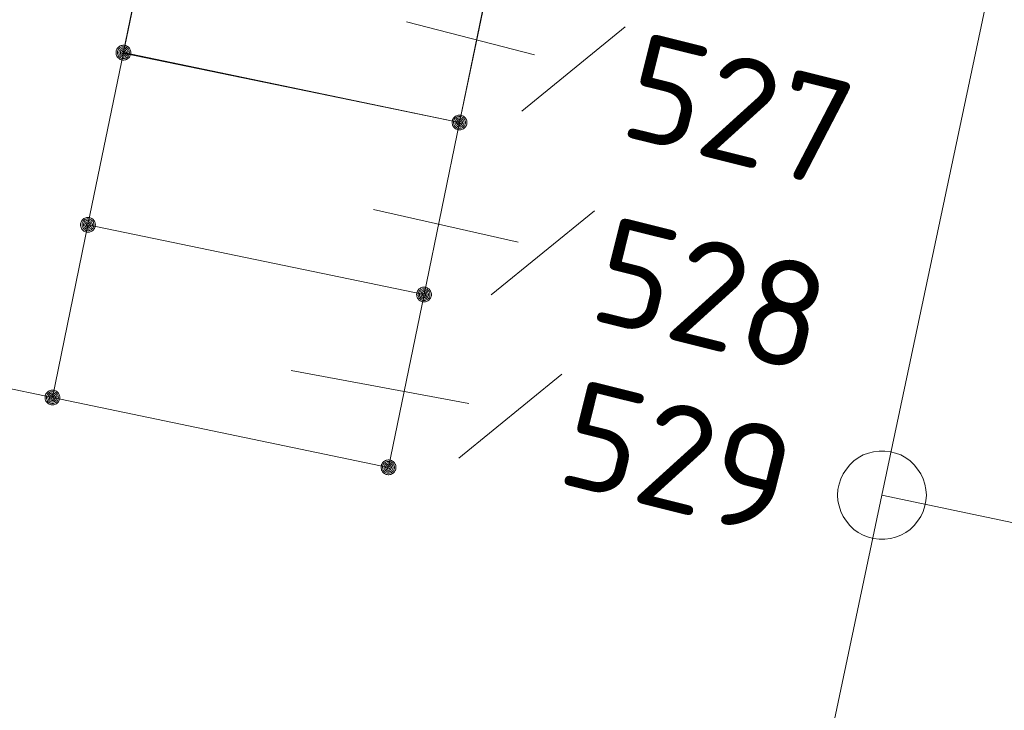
# Model space of a CAD drawing. Header units: metres. Extents: x 3425540 to 3446143, y 5432760 to 5444637.
# Tile 640 of 656: x 3444949 to 3444965, y 5435777 to 5435789. Entities that reach past the tile are written whole.
import ezdxf

# ---------------------------------------------------------------- set-up
doc = ezdxf.new("R2010")
doc.units = ezdxf.units.M
doc.layers.add('B_Bestand', color=9, linetype='Continuous', lineweight=18)
doc.layers.add('B_Flurgrenzen', color=9, linetype='Continuous', lineweight=18)
doc.styles.get("Standard").update_dxf_attribs({"font": 'isocpeur.ttf'})

msp = doc.modelspace()

# ---------------------------------------------------------------- linework, layer by layer
at = {"layer": 'B_Bestand'}
for points in [[(3444951.169, 5435791.528), (3444950.566, 5435788.597), (3444956.249, 5435787.428), (3444956.852, 5435790.359), (3444951.169, 5435791.528)], [(3444955.649, 5435784.518), (3444956.249, 5435787.428), (3444950.569, 5435788.608), (3444949.969, 5435785.698)], [(3444949.969, 5435785.698), (3444949.369, 5435782.778), (3444955.049, 5435781.598), (3444955.649, 5435784.518), (3444949.969, 5435785.698)]]:
    msp.add_lwpolyline(points, dxfattribs=at)
for points, knots in [([(3445186.622, 5435751.676), (3445184.336, 5435753.331), (3445182.05, 5435754.985), (3445179.764, 5435756.639), (3445177.603, 5435758.203), (3445175.418, 5435759.732), (3445173.241, 5435761.272), (3445165.58, 5435766.693), (3445157.875, 5435772.036), (3445150.028, 5435777.199), (3445141.655, 5435782.708), (3445132.842, 5435787.481), (3445124.072, 5435792.317), (3445122.796, 5435793.021), (3445121.474, 5435793.634), (3445120.199, 5435794.341), (3445115.835, 5435796.764), (3445111.481, 5435799.236), (3445107.457, 5435802.184), (3445103.518, 5435805.07), (3445099.586, 5435807.963), (3445095.658, 5435810.862), (3445091.137, 5435814.198), (3445086.614, 5435817.529), (3445082.097, 5435820.87), (3445076.719, 5435824.848), (3445071.367, 5435828.863), (3445066, 5435832.856), (3445060.612, 5435836.865), (3445055.222, 5435840.868), (3445049.783, 5435844.809), (3445045.201, 5435848.129), (3445040.418, 5435851.155), (3445035.68, 5435854.248), (3445030.038, 5435857.931), (3445024.385, 5435861.592), (3445018.638, 5435865.107), (3445011.748, 5435869.321), (3445004.613, 5435873.109), (3444997.662, 5435877.222), (3444994.679, 5435878.987), (3444991.608, 5435880.632), (3444988.824, 5435882.695), (3444986.55, 5435884.381), (3444984.276, 5435886.067), (3444982.002, 5435887.752), (3444979.028, 5435889.957), (3444976.054, 5435892.161), (3444973.08, 5435894.365), (3444965.603, 5435899.906), (3444958.075, 5435905.377), (3444950.567, 5435910.876), (3444943.434, 5435916.1), (3444936.283, 5435921.294), (3444929.081, 5435926.425), (3444924.842, 5435929.445), (3444920.482, 5435932.293), (3444916.054, 5435935.026), (3444908.237, 5435939.852), (3444900.42, 5435944.677), (3444892.603, 5435949.502)], [0, 0, 0, 0, 0.023866, 0.023866, 0.023866, 0.046422, 0.046422, 0.046422, 0.125788, 0.125788, 0.125788, 0.210471, 0.210471, 0.210471, 0.222791, 0.222791, 0.222791, 0.264973, 0.264973, 0.264973, 0.306265, 0.306265, 0.306265, 0.35378, 0.35378, 0.35378, 0.41036, 0.41036, 0.41036, 0.467156, 0.467156, 0.467156, 0.514999, 0.514999, 0.514999, 0.571969, 0.571969, 0.571969, 0.640259, 0.640259, 0.640259, 0.669566, 0.669566, 0.669566, 0.693507, 0.693507, 0.693507, 0.724816, 0.724816, 0.724816, 0.803525, 0.803525, 0.803525, 0.878296, 0.878296, 0.878296, 0.922305, 0.922305, 0.922305, 1, 1, 1, 1]), ([(3444891.819, 5435947.712), (3444896.762, 5435944.811), (3444901.706, 5435941.909), (3444906.649, 5435939.007), (3444910.592, 5435936.693), (3444914.403, 5435934.163), (3444918.233, 5435931.664), (3444924.03, 5435927.881), (3444929.841, 5435924.118), (3444935.439, 5435920.048), (3444940.991, 5435916.011), (3444946.509, 5435911.931), (3444952.022, 5435907.842), (3444958.694, 5435902.893), (3444965.342, 5435897.914), (3444972.02, 5435892.972), (3444975.567, 5435890.348), (3444979.157, 5435887.784), (3444982.739, 5435885.207), (3444985.273, 5435883.384), (3444987.788, 5435881.533), (3444990.436, 5435879.877), (3444992.825, 5435878.383), (3444995.263, 5435876.978), (3444997.698, 5435875.564), (3445001.503, 5435873.354), (3445005.314, 5435871.156), (3445009.116, 5435868.942), (3445012.399, 5435867.031), (3445015.675, 5435865.105), (3445018.948, 5435863.176), (3445022.578, 5435861.037), (3445026.18, 5435858.852), (3445029.723, 5435856.569), (3445033.231, 5435854.308), (3445036.678, 5435851.96), (3445040.127, 5435849.61), (3445043.386, 5435847.39), (3445046.667, 5435845.201), (3445049.861, 5435842.887), (3445056.77, 5435837.882), (3445063.627, 5435832.81), (3445070.478, 5435827.728), (3445077.001, 5435822.89), (3445083.514, 5435818.04), (3445090.038, 5435813.204), (3445093.519, 5435810.624), (3445097.013, 5435808.063), (3445100.503, 5435805.495), (3445103.029, 5435803.637), (3445105.577, 5435801.812), (3445108.161, 5435800.029), (3445111.539, 5435797.699), (3445115.107, 5435795.667), (3445118.7, 5435793.688), (3445121.909, 5435791.921), (3445125.22, 5435790.353), (3445128.429, 5435788.587), (3445132.615, 5435786.283), (3445136.782, 5435783.949), (3445140.833, 5435781.407), (3445145.569, 5435778.436), (3445150.207, 5435775.331), (3445154.782, 5435772.125), (3445159.864, 5435768.564), (3445164.849, 5435764.868), (3445169.947, 5435761.332), (3445172.681, 5435759.436), (3445175.41, 5435757.532), (3445178.186, 5435755.697), (3445179.95, 5435754.531), (3445181.719, 5435753.372), (3445183.483, 5435752.205), (3445184.245, 5435751.702), (3445185.006, 5435751.198), (3445185.768, 5435750.694)], [0, 0, 0, 0, 0.048546, 0.048546, 0.048546, 0.087266, 0.087266, 0.087266, 0.145873, 0.145873, 0.145873, 0.204003, 0.204003, 0.204003, 0.274356, 0.274356, 0.274356, 0.311723, 0.311723, 0.311723, 0.338153, 0.338153, 0.338153, 0.361998, 0.361998, 0.361998, 0.399261, 0.399261, 0.399261, 0.431438, 0.431438, 0.431438, 0.467121, 0.467121, 0.467121, 0.502457, 0.502457, 0.502457, 0.535854, 0.535854, 0.535854, 0.608097, 0.608097, 0.608097, 0.676876, 0.676876, 0.676876, 0.71357, 0.71357, 0.71357, 0.740131, 0.740131, 0.740131, 0.774854, 0.774854, 0.774854, 0.805866, 0.805866, 0.805866, 0.846327, 0.846327, 0.846327, 0.893628, 0.893628, 0.893628, 0.946176, 0.946176, 0.946176, 0.974355, 0.974355, 0.974355, 0.992266, 0.992266, 0.992266, 1, 1, 1, 1])]:
    msp.add_open_spline(points, degree=3, knots=knots, dxfattribs=at)
at = {"layer": 'B_Flurgrenzen'}
for p, q in [((3444963.389, 5435781.128), (3444966.599, 5435796.318)), ((3444950.569, 5435788.608), (3444951.169, 5435791.528)), ((3444956.249, 5435787.428), (3444956.859, 5435790.358)), ((3444957.519, 5435788.573), (3444955.351, 5435789.129)), ((3444957.305, 5435787.621), (3444959.049, 5435789.042)), ((3444949.969, 5435785.698), (3444950.569, 5435788.608)), ((3444950.569, 5435788.608), (3444956.249, 5435787.428)), ((3444955.649, 5435784.518), (3444956.249, 5435787.428)), ((3444957.241, 5435785.403), (3444954.795, 5435785.959)), ((3444956.785, 5435784.514), (3444958.529, 5435785.935)), ((3444949.369, 5435782.778), (3444949.969, 5435785.698)), ((3444949.969, 5435785.698), (3444955.649, 5435784.518)), ((3444955.049, 5435781.598), (3444955.649, 5435784.518)), ((3444941.519, 5435784.407), (3444949.369, 5435782.778)), ((3444956.407, 5435782.679), (3444953.406, 5435783.235)), ((3444956.237, 5435781.752), (3444957.981, 5435783.173)), ((3444949.369, 5435782.778), (3444955.049, 5435781.598)), ((3444959.219, 5435761.438), (3444963.389, 5435781.128)), ((3444963.389, 5435781.128), (3444987.939, 5435775.928))]:
    msp.add_line(p, q, dxfattribs=at)
for points in [[(3444950.694, 5435788.608), (3444950.693, 5435788.624), (3444950.69, 5435788.639), (3444950.685, 5435788.654), (3444950.678, 5435788.668), (3444950.67, 5435788.682), (3444950.661, 5435788.694), (3444950.649, 5435788.704), (3444950.636, 5435788.713), (3444950.622, 5435788.721), (3444950.607, 5435788.727), (3444950.593, 5435788.731), (3444950.577, 5435788.733), (3444950.561, 5435788.733), (3444950.545, 5435788.731), (3444950.531, 5435788.727), (3444950.516, 5435788.721), (3444950.502, 5435788.713), (3444950.489, 5435788.704), (3444950.477, 5435788.694), (3444950.468, 5435788.682), (3444950.46, 5435788.668), (3444950.453, 5435788.654), (3444950.448, 5435788.639), (3444950.445, 5435788.624), (3444950.444, 5435788.608), (3444950.445, 5435788.592), (3444950.448, 5435788.577), (3444950.453, 5435788.562), (3444950.46, 5435788.548), (3444950.468, 5435788.534), (3444950.477, 5435788.522), (3444950.489, 5435788.512), (3444950.502, 5435788.503), (3444950.516, 5435788.495), (3444950.531, 5435788.489), (3444950.545, 5435788.485), (3444950.561, 5435788.483), (3444950.577, 5435788.483), (3444950.593, 5435788.485), (3444950.607, 5435788.489), (3444950.622, 5435788.495), (3444950.636, 5435788.503), (3444950.649, 5435788.512), (3444950.661, 5435788.522), (3444950.67, 5435788.534), (3444950.678, 5435788.548), (3444950.685, 5435788.562), (3444950.69, 5435788.577), (3444950.693, 5435788.592), (3444950.694, 5435788.608)], [(3444950.669, 5435788.608), (3444950.668, 5435788.622), (3444950.665, 5435788.636), (3444950.661, 5435788.648), (3444950.655, 5435788.661), (3444950.646, 5435788.673), (3444950.636, 5435788.683), (3444950.625, 5435788.692), (3444950.613, 5435788.699), (3444950.6, 5435788.703), (3444950.587, 5435788.706), (3444950.573, 5435788.708), (3444950.558, 5435788.707), (3444950.544, 5435788.705), (3444950.532, 5435788.702), (3444950.519, 5435788.695), (3444950.507, 5435788.687), (3444950.497, 5435788.678), (3444950.487, 5435788.667), (3444950.48, 5435788.655), (3444950.475, 5435788.642), (3444950.471, 5435788.629), (3444950.469, 5435788.615), (3444950.469, 5435788.601), (3444950.471, 5435788.587), (3444950.475, 5435788.574), (3444950.48, 5435788.561), (3444950.487, 5435788.549), (3444950.497, 5435788.538), (3444950.507, 5435788.529), (3444950.519, 5435788.521), (3444950.532, 5435788.514), (3444950.544, 5435788.511), (3444950.558, 5435788.509), (3444950.573, 5435788.508), (3444950.587, 5435788.51), (3444950.6, 5435788.513), (3444950.613, 5435788.517), (3444950.625, 5435788.524), (3444950.636, 5435788.533), (3444950.646, 5435788.543), (3444950.655, 5435788.555), (3444950.661, 5435788.568), (3444950.665, 5435788.58), (3444950.668, 5435788.594), (3444950.669, 5435788.608)], [(3444950.645, 5435788.608), (3444950.644, 5435788.62), (3444950.641, 5435788.632), (3444950.636, 5435788.643), (3444950.63, 5435788.653), (3444950.621, 5435788.663), (3444950.612, 5435788.67), (3444950.601, 5435788.677), (3444950.59, 5435788.681), (3444950.578, 5435788.683), (3444950.566, 5435788.684), (3444950.554, 5435788.682), (3444950.542, 5435788.679), (3444950.532, 5435788.674), (3444950.521, 5435788.667), (3444950.512, 5435788.658), (3444950.505, 5435788.648), (3444950.499, 5435788.638), (3444950.495, 5435788.626), (3444950.493, 5435788.614), (3444950.493, 5435788.602), (3444950.495, 5435788.59), (3444950.499, 5435788.578), (3444950.505, 5435788.568), (3444950.512, 5435788.558), (3444950.521, 5435788.549), (3444950.531, 5435788.542), (3444950.542, 5435788.537), (3444950.554, 5435788.534), (3444950.566, 5435788.532), (3444950.578, 5435788.533), (3444950.59, 5435788.535), (3444950.601, 5435788.539), (3444950.612, 5435788.546), (3444950.621, 5435788.553), (3444950.63, 5435788.563), (3444950.636, 5435788.573), (3444950.641, 5435788.584), (3444950.644, 5435788.596), (3444950.645, 5435788.608)], [(3444950.62, 5435788.608), (3444950.619, 5435788.618), (3444950.616, 5435788.628), (3444950.611, 5435788.637), (3444950.605, 5435788.644), (3444950.598, 5435788.65), (3444950.589, 5435788.655), (3444950.579, 5435788.658), (3444950.569, 5435788.659), (3444950.559, 5435788.658), (3444950.549, 5435788.655), (3444950.54, 5435788.65), (3444950.533, 5435788.644), (3444950.527, 5435788.637), (3444950.522, 5435788.628), (3444950.519, 5435788.618), (3444950.518, 5435788.608), (3444950.519, 5435788.598), (3444950.522, 5435788.588), (3444950.527, 5435788.579), (3444950.533, 5435788.572), (3444950.54, 5435788.566), (3444950.549, 5435788.561), (3444950.559, 5435788.558), (3444950.569, 5435788.557), (3444950.579, 5435788.558), (3444950.589, 5435788.561), (3444950.598, 5435788.566), (3444950.605, 5435788.572), (3444950.611, 5435788.579), (3444950.616, 5435788.588), (3444950.619, 5435788.598), (3444950.62, 5435788.608)], [(3444950.596, 5435788.608), (3444950.595, 5435788.615), (3444950.592, 5435788.622), (3444950.587, 5435788.628), (3444950.581, 5435788.632), (3444950.574, 5435788.634), (3444950.567, 5435788.635), (3444950.56, 5435788.633), (3444950.553, 5435788.63), (3444950.548, 5435788.625), (3444950.544, 5435788.619), (3444950.542, 5435788.612), (3444950.542, 5435788.604), (3444950.544, 5435788.597), (3444950.548, 5435788.591), (3444950.553, 5435788.586), (3444950.56, 5435788.583), (3444950.567, 5435788.581), (3444950.574, 5435788.582), (3444950.581, 5435788.584), (3444950.587, 5435788.588), (3444950.592, 5435788.594), (3444950.595, 5435788.601), (3444950.596, 5435788.608)], [(3444956.374, 5435787.428), (3444956.373, 5435787.444), (3444956.37, 5435787.459), (3444956.365, 5435787.474), (3444956.358, 5435787.488), (3444956.35, 5435787.502), (3444956.341, 5435787.514), (3444956.329, 5435787.524), (3444956.316, 5435787.533), (3444956.302, 5435787.541), (3444956.287, 5435787.547), (3444956.273, 5435787.551), (3444956.257, 5435787.553), (3444956.241, 5435787.553), (3444956.225, 5435787.551), (3444956.211, 5435787.547), (3444956.196, 5435787.541), (3444956.182, 5435787.533), (3444956.169, 5435787.524), (3444956.157, 5435787.514), (3444956.148, 5435787.502), (3444956.14, 5435787.488), (3444956.133, 5435787.474), (3444956.128, 5435787.459), (3444956.125, 5435787.444), (3444956.124, 5435787.428), (3444956.125, 5435787.412), (3444956.128, 5435787.397), (3444956.133, 5435787.382), (3444956.14, 5435787.368), (3444956.148, 5435787.354), (3444956.157, 5435787.342), (3444956.169, 5435787.332), (3444956.182, 5435787.323), (3444956.196, 5435787.315), (3444956.211, 5435787.309), (3444956.225, 5435787.305), (3444956.241, 5435787.303), (3444956.257, 5435787.303), (3444956.273, 5435787.305), (3444956.287, 5435787.309), (3444956.302, 5435787.315), (3444956.316, 5435787.323), (3444956.329, 5435787.332), (3444956.341, 5435787.342), (3444956.35, 5435787.354), (3444956.358, 5435787.368), (3444956.365, 5435787.382), (3444956.37, 5435787.397), (3444956.373, 5435787.412), (3444956.374, 5435787.428)], [(3444956.349, 5435787.428), (3444956.348, 5435787.442), (3444956.345, 5435787.456), (3444956.341, 5435787.468), (3444956.335, 5435787.481), (3444956.326, 5435787.493), (3444956.316, 5435787.503), (3444956.305, 5435787.512), (3444956.293, 5435787.519), (3444956.28, 5435787.523), (3444956.267, 5435787.526), (3444956.253, 5435787.528), (3444956.238, 5435787.527), (3444956.224, 5435787.525), (3444956.212, 5435787.522), (3444956.199, 5435787.515), (3444956.187, 5435787.507), (3444956.177, 5435787.498), (3444956.167, 5435787.487), (3444956.16, 5435787.475), (3444956.155, 5435787.462), (3444956.151, 5435787.449), (3444956.149, 5435787.435), (3444956.149, 5435787.421), (3444956.151, 5435787.407), (3444956.155, 5435787.394), (3444956.16, 5435787.381), (3444956.167, 5435787.369), (3444956.177, 5435787.358), (3444956.187, 5435787.349), (3444956.199, 5435787.341), (3444956.212, 5435787.334), (3444956.224, 5435787.331), (3444956.238, 5435787.329), (3444956.253, 5435787.328), (3444956.267, 5435787.33), (3444956.28, 5435787.333), (3444956.293, 5435787.337), (3444956.305, 5435787.344), (3444956.316, 5435787.353), (3444956.326, 5435787.363), (3444956.335, 5435787.375), (3444956.341, 5435787.388), (3444956.345, 5435787.4), (3444956.348, 5435787.414), (3444956.349, 5435787.428)], [(3444956.325, 5435787.428), (3444956.324, 5435787.44), (3444956.321, 5435787.452), (3444956.316, 5435787.463), (3444956.31, 5435787.473), (3444956.301, 5435787.483), (3444956.292, 5435787.49), (3444956.281, 5435787.497), (3444956.27, 5435787.501), (3444956.258, 5435787.503), (3444956.246, 5435787.504), (3444956.234, 5435787.502), (3444956.222, 5435787.499), (3444956.212, 5435787.494), (3444956.201, 5435787.487), (3444956.192, 5435787.478), (3444956.185, 5435787.468), (3444956.179, 5435787.458), (3444956.175, 5435787.446), (3444956.173, 5435787.434), (3444956.173, 5435787.422), (3444956.175, 5435787.41), (3444956.179, 5435787.398), (3444956.185, 5435787.388), (3444956.192, 5435787.378), (3444956.201, 5435787.369), (3444956.211, 5435787.362), (3444956.222, 5435787.357), (3444956.234, 5435787.354), (3444956.246, 5435787.352), (3444956.258, 5435787.353), (3444956.27, 5435787.355), (3444956.281, 5435787.359), (3444956.292, 5435787.366), (3444956.301, 5435787.373), (3444956.31, 5435787.383), (3444956.316, 5435787.393), (3444956.321, 5435787.404), (3444956.324, 5435787.416), (3444956.325, 5435787.428)], [(3444956.3, 5435787.428), (3444956.299, 5435787.438), (3444956.296, 5435787.448), (3444956.291, 5435787.457), (3444956.285, 5435787.464), (3444956.278, 5435787.47), (3444956.269, 5435787.475), (3444956.259, 5435787.478), (3444956.249, 5435787.479), (3444956.239, 5435787.478), (3444956.229, 5435787.475), (3444956.22, 5435787.47), (3444956.213, 5435787.464), (3444956.207, 5435787.457), (3444956.202, 5435787.448), (3444956.199, 5435787.438), (3444956.198, 5435787.428), (3444956.199, 5435787.418), (3444956.202, 5435787.408), (3444956.207, 5435787.399), (3444956.213, 5435787.392), (3444956.22, 5435787.386), (3444956.229, 5435787.381), (3444956.239, 5435787.378), (3444956.249, 5435787.377), (3444956.259, 5435787.378), (3444956.269, 5435787.381), (3444956.278, 5435787.386), (3444956.285, 5435787.392), (3444956.291, 5435787.399), (3444956.296, 5435787.408), (3444956.299, 5435787.418), (3444956.3, 5435787.428)], [(3444956.276, 5435787.428), (3444956.275, 5435787.435), (3444956.272, 5435787.442), (3444956.267, 5435787.448), (3444956.261, 5435787.452), (3444956.254, 5435787.454), (3444956.247, 5435787.455), (3444956.24, 5435787.453), (3444956.233, 5435787.45), (3444956.228, 5435787.445), (3444956.224, 5435787.439), (3444956.222, 5435787.432), (3444956.222, 5435787.424), (3444956.224, 5435787.417), (3444956.228, 5435787.411), (3444956.233, 5435787.406), (3444956.24, 5435787.403), (3444956.247, 5435787.401), (3444956.254, 5435787.402), (3444956.261, 5435787.404), (3444956.267, 5435787.408), (3444956.272, 5435787.414), (3444956.275, 5435787.421), (3444956.276, 5435787.428)], [(3444950.094, 5435785.698), (3444950.093, 5435785.714), (3444950.09, 5435785.729), (3444950.085, 5435785.744), (3444950.078, 5435785.758), (3444950.07, 5435785.772), (3444950.061, 5435785.784), (3444950.049, 5435785.794), (3444950.036, 5435785.803), (3444950.022, 5435785.811), (3444950.007, 5435785.817), (3444949.993, 5435785.821), (3444949.977, 5435785.823), (3444949.961, 5435785.823), (3444949.945, 5435785.821), (3444949.931, 5435785.817), (3444949.916, 5435785.811), (3444949.902, 5435785.803), (3444949.889, 5435785.794), (3444949.877, 5435785.784), (3444949.868, 5435785.772), (3444949.86, 5435785.758), (3444949.853, 5435785.744), (3444949.848, 5435785.729), (3444949.845, 5435785.714), (3444949.844, 5435785.698), (3444949.845, 5435785.682), (3444949.848, 5435785.667), (3444949.853, 5435785.652), (3444949.86, 5435785.638), (3444949.868, 5435785.624), (3444949.877, 5435785.612), (3444949.889, 5435785.602), (3444949.902, 5435785.593), (3444949.916, 5435785.585), (3444949.931, 5435785.579), (3444949.945, 5435785.575), (3444949.961, 5435785.573), (3444949.977, 5435785.573), (3444949.993, 5435785.575), (3444950.007, 5435785.579), (3444950.022, 5435785.585), (3444950.036, 5435785.593), (3444950.049, 5435785.602), (3444950.061, 5435785.612), (3444950.07, 5435785.624), (3444950.078, 5435785.638), (3444950.085, 5435785.652), (3444950.09, 5435785.667), (3444950.093, 5435785.682), (3444950.094, 5435785.698)], [(3444950.069, 5435785.698), (3444950.068, 5435785.712), (3444950.065, 5435785.726), (3444950.061, 5435785.738), (3444950.055, 5435785.751), (3444950.046, 5435785.763), (3444950.036, 5435785.773), (3444950.025, 5435785.782), (3444950.013, 5435785.789), (3444950, 5435785.793), (3444949.987, 5435785.796), (3444949.973, 5435785.798), (3444949.958, 5435785.797), (3444949.944, 5435785.795), (3444949.932, 5435785.792), (3444949.919, 5435785.785), (3444949.907, 5435785.777), (3444949.897, 5435785.768), (3444949.887, 5435785.757), (3444949.88, 5435785.745), (3444949.875, 5435785.732), (3444949.871, 5435785.719), (3444949.869, 5435785.705), (3444949.869, 5435785.691), (3444949.871, 5435785.677), (3444949.875, 5435785.664), (3444949.88, 5435785.651), (3444949.887, 5435785.639), (3444949.897, 5435785.628), (3444949.907, 5435785.619), (3444949.919, 5435785.611), (3444949.932, 5435785.604), (3444949.944, 5435785.601), (3444949.958, 5435785.599), (3444949.973, 5435785.598), (3444949.987, 5435785.6), (3444950, 5435785.603), (3444950.013, 5435785.607), (3444950.025, 5435785.614), (3444950.036, 5435785.623), (3444950.046, 5435785.633), (3444950.055, 5435785.645), (3444950.061, 5435785.658), (3444950.065, 5435785.67), (3444950.068, 5435785.684), (3444950.069, 5435785.698)], [(3444950.045, 5435785.698), (3444950.044, 5435785.71), (3444950.041, 5435785.722), (3444950.036, 5435785.733), (3444950.03, 5435785.743), (3444950.021, 5435785.753), (3444950.012, 5435785.76), (3444950.001, 5435785.767), (3444949.99, 5435785.771), (3444949.978, 5435785.773), (3444949.966, 5435785.774), (3444949.954, 5435785.772), (3444949.942, 5435785.769), (3444949.932, 5435785.764), (3444949.921, 5435785.757), (3444949.912, 5435785.748), (3444949.905, 5435785.738), (3444949.899, 5435785.728), (3444949.895, 5435785.716), (3444949.893, 5435785.704), (3444949.893, 5435785.692), (3444949.895, 5435785.68), (3444949.899, 5435785.668), (3444949.905, 5435785.658), (3444949.912, 5435785.648), (3444949.921, 5435785.639), (3444949.931, 5435785.632), (3444949.942, 5435785.627), (3444949.954, 5435785.624), (3444949.966, 5435785.622), (3444949.978, 5435785.623), (3444949.99, 5435785.625), (3444950.001, 5435785.629), (3444950.012, 5435785.636), (3444950.021, 5435785.643), (3444950.03, 5435785.653), (3444950.036, 5435785.663), (3444950.041, 5435785.674), (3444950.044, 5435785.686), (3444950.045, 5435785.698)], [(3444950.02, 5435785.698), (3444950.019, 5435785.708), (3444950.016, 5435785.718), (3444950.011, 5435785.727), (3444950.005, 5435785.734), (3444949.998, 5435785.74), (3444949.989, 5435785.745), (3444949.979, 5435785.748), (3444949.969, 5435785.749), (3444949.959, 5435785.748), (3444949.949, 5435785.745), (3444949.94, 5435785.74), (3444949.933, 5435785.734), (3444949.927, 5435785.727), (3444949.922, 5435785.718), (3444949.919, 5435785.708), (3444949.918, 5435785.698), (3444949.919, 5435785.688), (3444949.922, 5435785.678), (3444949.927, 5435785.669), (3444949.933, 5435785.662), (3444949.94, 5435785.656), (3444949.949, 5435785.651), (3444949.959, 5435785.648), (3444949.969, 5435785.647), (3444949.979, 5435785.648), (3444949.989, 5435785.651), (3444949.998, 5435785.656), (3444950.005, 5435785.662), (3444950.011, 5435785.669), (3444950.016, 5435785.678), (3444950.019, 5435785.688), (3444950.02, 5435785.698)], [(3444949.996, 5435785.698), (3444949.995, 5435785.705), (3444949.992, 5435785.712), (3444949.987, 5435785.718), (3444949.981, 5435785.722), (3444949.974, 5435785.724), (3444949.967, 5435785.725), (3444949.96, 5435785.723), (3444949.953, 5435785.72), (3444949.948, 5435785.715), (3444949.944, 5435785.709), (3444949.942, 5435785.702), (3444949.942, 5435785.694), (3444949.944, 5435785.687), (3444949.948, 5435785.681), (3444949.953, 5435785.676), (3444949.96, 5435785.673), (3444949.967, 5435785.671), (3444949.974, 5435785.672), (3444949.981, 5435785.674), (3444949.987, 5435785.678), (3444949.992, 5435785.684), (3444949.995, 5435785.691), (3444949.996, 5435785.698)], [(3444955.774, 5435784.518), (3444955.773, 5435784.534), (3444955.77, 5435784.549), (3444955.765, 5435784.564), (3444955.758, 5435784.578), (3444955.75, 5435784.592), (3444955.741, 5435784.604), (3444955.729, 5435784.614), (3444955.716, 5435784.623), (3444955.702, 5435784.631), (3444955.687, 5435784.637), (3444955.673, 5435784.641), (3444955.657, 5435784.643), (3444955.641, 5435784.643), (3444955.625, 5435784.641), (3444955.611, 5435784.637), (3444955.596, 5435784.631), (3444955.582, 5435784.623), (3444955.569, 5435784.614), (3444955.557, 5435784.604), (3444955.548, 5435784.592), (3444955.54, 5435784.578), (3444955.533, 5435784.564), (3444955.528, 5435784.549), (3444955.525, 5435784.534), (3444955.524, 5435784.518), (3444955.525, 5435784.502), (3444955.528, 5435784.487), (3444955.533, 5435784.472), (3444955.54, 5435784.458), (3444955.548, 5435784.444), (3444955.557, 5435784.432), (3444955.569, 5435784.422), (3444955.582, 5435784.413), (3444955.596, 5435784.405), (3444955.611, 5435784.399), (3444955.625, 5435784.395), (3444955.641, 5435784.393), (3444955.657, 5435784.393), (3444955.673, 5435784.395), (3444955.687, 5435784.399), (3444955.702, 5435784.405), (3444955.716, 5435784.413), (3444955.729, 5435784.422), (3444955.741, 5435784.432), (3444955.75, 5435784.444), (3444955.758, 5435784.458), (3444955.765, 5435784.472), (3444955.77, 5435784.487), (3444955.773, 5435784.502), (3444955.774, 5435784.518)], [(3444955.749, 5435784.518), (3444955.748, 5435784.532), (3444955.745, 5435784.546), (3444955.741, 5435784.558), (3444955.735, 5435784.571), (3444955.726, 5435784.583), (3444955.716, 5435784.593), (3444955.705, 5435784.602), (3444955.693, 5435784.609), (3444955.68, 5435784.613), (3444955.667, 5435784.616), (3444955.653, 5435784.618), (3444955.638, 5435784.617), (3444955.624, 5435784.615), (3444955.612, 5435784.612), (3444955.599, 5435784.605), (3444955.587, 5435784.597), (3444955.577, 5435784.588), (3444955.567, 5435784.577), (3444955.56, 5435784.565), (3444955.555, 5435784.552), (3444955.551, 5435784.539), (3444955.549, 5435784.525), (3444955.549, 5435784.511), (3444955.551, 5435784.497), (3444955.555, 5435784.484), (3444955.56, 5435784.471), (3444955.567, 5435784.459), (3444955.577, 5435784.448), (3444955.587, 5435784.439), (3444955.599, 5435784.431), (3444955.612, 5435784.424), (3444955.624, 5435784.421), (3444955.638, 5435784.419), (3444955.653, 5435784.418), (3444955.667, 5435784.42), (3444955.68, 5435784.423), (3444955.693, 5435784.427), (3444955.705, 5435784.434), (3444955.716, 5435784.443), (3444955.726, 5435784.453), (3444955.735, 5435784.465), (3444955.741, 5435784.478), (3444955.745, 5435784.49), (3444955.748, 5435784.504), (3444955.749, 5435784.518)], [(3444955.725, 5435784.518), (3444955.724, 5435784.53), (3444955.721, 5435784.542), (3444955.716, 5435784.553), (3444955.71, 5435784.563), (3444955.701, 5435784.573), (3444955.692, 5435784.58), (3444955.681, 5435784.587), (3444955.67, 5435784.591), (3444955.658, 5435784.593), (3444955.646, 5435784.594), (3444955.634, 5435784.592), (3444955.622, 5435784.589), (3444955.612, 5435784.584), (3444955.601, 5435784.577), (3444955.592, 5435784.568), (3444955.585, 5435784.558), (3444955.579, 5435784.548), (3444955.575, 5435784.536), (3444955.573, 5435784.524), (3444955.573, 5435784.512), (3444955.575, 5435784.5), (3444955.579, 5435784.488), (3444955.585, 5435784.478), (3444955.592, 5435784.468), (3444955.601, 5435784.459), (3444955.611, 5435784.452), (3444955.622, 5435784.447), (3444955.634, 5435784.444), (3444955.646, 5435784.442), (3444955.658, 5435784.443), (3444955.67, 5435784.445), (3444955.681, 5435784.449), (3444955.692, 5435784.456), (3444955.701, 5435784.463), (3444955.71, 5435784.473), (3444955.716, 5435784.483), (3444955.721, 5435784.494), (3444955.724, 5435784.506), (3444955.725, 5435784.518)], [(3444955.7, 5435784.518), (3444955.699, 5435784.528), (3444955.696, 5435784.538), (3444955.691, 5435784.547), (3444955.685, 5435784.554), (3444955.678, 5435784.56), (3444955.669, 5435784.565), (3444955.659, 5435784.568), (3444955.649, 5435784.569), (3444955.639, 5435784.568), (3444955.629, 5435784.565), (3444955.62, 5435784.56), (3444955.613, 5435784.554), (3444955.607, 5435784.547), (3444955.602, 5435784.538), (3444955.599, 5435784.528), (3444955.598, 5435784.518), (3444955.599, 5435784.508), (3444955.602, 5435784.498), (3444955.607, 5435784.489), (3444955.613, 5435784.482), (3444955.62, 5435784.476), (3444955.629, 5435784.471), (3444955.639, 5435784.468), (3444955.649, 5435784.467), (3444955.659, 5435784.468), (3444955.669, 5435784.471), (3444955.678, 5435784.476), (3444955.685, 5435784.482), (3444955.691, 5435784.489), (3444955.696, 5435784.498), (3444955.699, 5435784.508), (3444955.7, 5435784.518)], [(3444955.676, 5435784.518), (3444955.675, 5435784.525), (3444955.672, 5435784.532), (3444955.667, 5435784.538), (3444955.661, 5435784.542), (3444955.654, 5435784.544), (3444955.647, 5435784.545), (3444955.64, 5435784.543), (3444955.633, 5435784.54), (3444955.628, 5435784.535), (3444955.624, 5435784.529), (3444955.622, 5435784.522), (3444955.622, 5435784.514), (3444955.624, 5435784.507), (3444955.628, 5435784.501), (3444955.633, 5435784.496), (3444955.64, 5435784.493), (3444955.647, 5435784.491), (3444955.654, 5435784.492), (3444955.661, 5435784.494), (3444955.667, 5435784.498), (3444955.672, 5435784.504), (3444955.675, 5435784.511), (3444955.676, 5435784.518)], [(3444949.494, 5435782.778), (3444949.493, 5435782.794), (3444949.49, 5435782.809), (3444949.485, 5435782.824), (3444949.478, 5435782.838), (3444949.47, 5435782.852), (3444949.461, 5435782.864), (3444949.449, 5435782.874), (3444949.436, 5435782.883), (3444949.422, 5435782.891), (3444949.407, 5435782.897), (3444949.393, 5435782.901), (3444949.377, 5435782.903), (3444949.361, 5435782.903), (3444949.345, 5435782.901), (3444949.331, 5435782.897), (3444949.316, 5435782.891), (3444949.302, 5435782.883), (3444949.289, 5435782.874), (3444949.277, 5435782.864), (3444949.268, 5435782.852), (3444949.26, 5435782.838), (3444949.253, 5435782.824), (3444949.248, 5435782.809), (3444949.245, 5435782.794), (3444949.244, 5435782.778), (3444949.245, 5435782.762), (3444949.248, 5435782.747), (3444949.253, 5435782.732), (3444949.26, 5435782.718), (3444949.268, 5435782.704), (3444949.277, 5435782.692), (3444949.289, 5435782.682), (3444949.302, 5435782.673), (3444949.316, 5435782.665), (3444949.331, 5435782.659), (3444949.345, 5435782.655), (3444949.361, 5435782.653), (3444949.377, 5435782.653), (3444949.393, 5435782.655), (3444949.407, 5435782.659), (3444949.422, 5435782.665), (3444949.436, 5435782.673), (3444949.449, 5435782.682), (3444949.461, 5435782.692), (3444949.47, 5435782.704), (3444949.478, 5435782.718), (3444949.485, 5435782.732), (3444949.49, 5435782.747), (3444949.493, 5435782.762), (3444949.494, 5435782.778)], [(3444949.469, 5435782.778), (3444949.468, 5435782.792), (3444949.465, 5435782.806), (3444949.461, 5435782.818), (3444949.455, 5435782.831), (3444949.446, 5435782.843), (3444949.436, 5435782.853), (3444949.425, 5435782.862), (3444949.413, 5435782.869), (3444949.4, 5435782.873), (3444949.387, 5435782.876), (3444949.373, 5435782.878), (3444949.358, 5435782.877), (3444949.344, 5435782.875), (3444949.332, 5435782.872), (3444949.319, 5435782.865), (3444949.307, 5435782.857), (3444949.297, 5435782.848), (3444949.287, 5435782.837), (3444949.28, 5435782.825), (3444949.275, 5435782.812), (3444949.271, 5435782.799), (3444949.269, 5435782.785), (3444949.269, 5435782.771), (3444949.271, 5435782.757), (3444949.275, 5435782.744), (3444949.28, 5435782.731), (3444949.287, 5435782.719), (3444949.297, 5435782.708), (3444949.307, 5435782.699), (3444949.319, 5435782.691), (3444949.332, 5435782.684), (3444949.344, 5435782.681), (3444949.358, 5435782.679), (3444949.373, 5435782.678), (3444949.387, 5435782.68), (3444949.4, 5435782.683), (3444949.413, 5435782.687), (3444949.425, 5435782.694), (3444949.436, 5435782.703), (3444949.446, 5435782.713), (3444949.455, 5435782.725), (3444949.461, 5435782.738), (3444949.465, 5435782.75), (3444949.468, 5435782.764), (3444949.469, 5435782.778)], [(3444949.445, 5435782.778), (3444949.444, 5435782.79), (3444949.441, 5435782.802), (3444949.436, 5435782.813), (3444949.43, 5435782.823), (3444949.421, 5435782.833), (3444949.412, 5435782.84), (3444949.401, 5435782.847), (3444949.39, 5435782.851), (3444949.378, 5435782.853), (3444949.366, 5435782.854), (3444949.354, 5435782.852), (3444949.342, 5435782.849), (3444949.332, 5435782.844), (3444949.321, 5435782.837), (3444949.312, 5435782.828), (3444949.305, 5435782.818), (3444949.299, 5435782.808), (3444949.295, 5435782.796), (3444949.293, 5435782.784), (3444949.293, 5435782.772), (3444949.295, 5435782.76), (3444949.299, 5435782.748), (3444949.305, 5435782.738), (3444949.312, 5435782.728), (3444949.321, 5435782.719), (3444949.331, 5435782.712), (3444949.342, 5435782.707), (3444949.354, 5435782.704), (3444949.366, 5435782.702), (3444949.378, 5435782.703), (3444949.39, 5435782.705), (3444949.401, 5435782.709), (3444949.412, 5435782.716), (3444949.421, 5435782.723), (3444949.43, 5435782.733), (3444949.436, 5435782.743), (3444949.441, 5435782.754), (3444949.444, 5435782.766), (3444949.445, 5435782.778)], [(3444949.42, 5435782.778), (3444949.419, 5435782.788), (3444949.416, 5435782.798), (3444949.411, 5435782.807), (3444949.405, 5435782.814), (3444949.398, 5435782.82), (3444949.389, 5435782.825), (3444949.379, 5435782.828), (3444949.369, 5435782.829), (3444949.359, 5435782.828), (3444949.349, 5435782.825), (3444949.34, 5435782.82), (3444949.333, 5435782.814), (3444949.327, 5435782.807), (3444949.322, 5435782.798), (3444949.319, 5435782.788), (3444949.318, 5435782.778), (3444949.319, 5435782.768), (3444949.322, 5435782.758), (3444949.327, 5435782.749), (3444949.333, 5435782.742), (3444949.34, 5435782.736), (3444949.349, 5435782.731), (3444949.359, 5435782.728), (3444949.369, 5435782.727), (3444949.379, 5435782.728), (3444949.389, 5435782.731), (3444949.398, 5435782.736), (3444949.405, 5435782.742), (3444949.411, 5435782.749), (3444949.416, 5435782.758), (3444949.419, 5435782.768), (3444949.42, 5435782.778)], [(3444949.396, 5435782.778), (3444949.395, 5435782.785), (3444949.392, 5435782.792), (3444949.387, 5435782.798), (3444949.381, 5435782.802), (3444949.374, 5435782.804), (3444949.367, 5435782.805), (3444949.36, 5435782.803), (3444949.353, 5435782.8), (3444949.348, 5435782.795), (3444949.344, 5435782.789), (3444949.342, 5435782.782), (3444949.342, 5435782.774), (3444949.344, 5435782.767), (3444949.348, 5435782.761), (3444949.353, 5435782.756), (3444949.36, 5435782.753), (3444949.367, 5435782.751), (3444949.374, 5435782.752), (3444949.381, 5435782.754), (3444949.387, 5435782.758), (3444949.392, 5435782.764), (3444949.395, 5435782.771), (3444949.396, 5435782.778)], [(3444964.139, 5435781.128), (3444964.133, 5435781.222), (3444964.115, 5435781.311), (3444964.086, 5435781.406), (3444964.045, 5435781.488), (3444963.991, 5435781.565), (3444963.932, 5435781.642), (3444963.867, 5435781.707), (3444963.791, 5435781.76), (3444963.708, 5435781.807), (3444963.619, 5435781.837), (3444963.531, 5435781.86), (3444963.436, 5435781.872), (3444963.342, 5435781.872), (3444963.247, 5435781.86), (3444963.159, 5435781.837), (3444963.07, 5435781.807), (3444962.987, 5435781.76), (3444962.911, 5435781.707), (3444962.846, 5435781.642), (3444962.787, 5435781.565), (3444962.733, 5435781.488), (3444962.692, 5435781.406), (3444962.663, 5435781.311), (3444962.645, 5435781.222), (3444962.639, 5435781.128), (3444962.645, 5435781.034), (3444962.663, 5435780.945), (3444962.692, 5435780.85), (3444962.733, 5435780.768), (3444962.787, 5435780.691), (3444962.846, 5435780.614), (3444962.911, 5435780.549), (3444962.987, 5435780.496), (3444963.07, 5435780.449), (3444963.159, 5435780.419), (3444963.247, 5435780.396), (3444963.342, 5435780.384), (3444963.436, 5435780.384), (3444963.531, 5435780.396), (3444963.619, 5435780.419), (3444963.708, 5435780.449), (3444963.791, 5435780.496), (3444963.867, 5435780.549), (3444963.932, 5435780.614), (3444963.991, 5435780.691), (3444964.045, 5435780.768), (3444964.086, 5435780.85), (3444964.115, 5435780.945), (3444964.133, 5435781.034), (3444964.139, 5435781.128)], [(3444955.174, 5435781.598), (3444955.173, 5435781.614), (3444955.17, 5435781.629), (3444955.165, 5435781.644), (3444955.158, 5435781.658), (3444955.15, 5435781.672), (3444955.141, 5435781.684), (3444955.129, 5435781.694), (3444955.116, 5435781.703), (3444955.102, 5435781.711), (3444955.087, 5435781.717), (3444955.073, 5435781.721), (3444955.057, 5435781.723), (3444955.041, 5435781.723), (3444955.025, 5435781.721), (3444955.011, 5435781.717), (3444954.996, 5435781.711), (3444954.982, 5435781.703), (3444954.969, 5435781.694), (3444954.957, 5435781.684), (3444954.948, 5435781.672), (3444954.94, 5435781.658), (3444954.933, 5435781.644), (3444954.928, 5435781.629), (3444954.925, 5435781.614), (3444954.924, 5435781.598), (3444954.925, 5435781.582), (3444954.928, 5435781.567), (3444954.933, 5435781.552), (3444954.94, 5435781.538), (3444954.948, 5435781.524), (3444954.957, 5435781.512), (3444954.969, 5435781.502), (3444954.982, 5435781.493), (3444954.996, 5435781.485), (3444955.011, 5435781.479), (3444955.025, 5435781.475), (3444955.041, 5435781.473), (3444955.057, 5435781.473), (3444955.073, 5435781.475), (3444955.087, 5435781.479), (3444955.102, 5435781.485), (3444955.116, 5435781.493), (3444955.129, 5435781.502), (3444955.141, 5435781.512), (3444955.15, 5435781.524), (3444955.158, 5435781.538), (3444955.165, 5435781.552), (3444955.17, 5435781.567), (3444955.173, 5435781.582), (3444955.174, 5435781.598)], [(3444955.149, 5435781.598), (3444955.148, 5435781.612), (3444955.145, 5435781.626), (3444955.141, 5435781.638), (3444955.135, 5435781.651), (3444955.126, 5435781.663), (3444955.116, 5435781.673), (3444955.105, 5435781.682), (3444955.093, 5435781.689), (3444955.08, 5435781.693), (3444955.067, 5435781.696), (3444955.053, 5435781.698), (3444955.038, 5435781.697), (3444955.024, 5435781.695), (3444955.012, 5435781.692), (3444954.999, 5435781.685), (3444954.987, 5435781.677), (3444954.977, 5435781.668), (3444954.967, 5435781.657), (3444954.96, 5435781.645), (3444954.955, 5435781.632), (3444954.951, 5435781.619), (3444954.949, 5435781.605), (3444954.949, 5435781.591), (3444954.951, 5435781.577), (3444954.955, 5435781.564), (3444954.96, 5435781.551), (3444954.967, 5435781.539), (3444954.977, 5435781.528), (3444954.987, 5435781.519), (3444954.999, 5435781.511), (3444955.012, 5435781.504), (3444955.024, 5435781.501), (3444955.038, 5435781.499), (3444955.053, 5435781.498), (3444955.067, 5435781.5), (3444955.08, 5435781.503), (3444955.093, 5435781.507), (3444955.105, 5435781.514), (3444955.116, 5435781.523), (3444955.126, 5435781.533), (3444955.135, 5435781.545), (3444955.141, 5435781.558), (3444955.145, 5435781.57), (3444955.148, 5435781.584), (3444955.149, 5435781.598)], [(3444955.125, 5435781.598), (3444955.124, 5435781.61), (3444955.121, 5435781.622), (3444955.116, 5435781.633), (3444955.11, 5435781.643), (3444955.101, 5435781.653), (3444955.092, 5435781.66), (3444955.081, 5435781.667), (3444955.07, 5435781.671), (3444955.058, 5435781.673), (3444955.046, 5435781.674), (3444955.034, 5435781.672), (3444955.022, 5435781.669), (3444955.012, 5435781.664), (3444955.001, 5435781.657), (3444954.992, 5435781.648), (3444954.985, 5435781.638), (3444954.979, 5435781.628), (3444954.975, 5435781.616), (3444954.973, 5435781.604), (3444954.973, 5435781.592), (3444954.975, 5435781.58), (3444954.979, 5435781.568), (3444954.985, 5435781.558), (3444954.992, 5435781.548), (3444955.001, 5435781.539), (3444955.011, 5435781.532), (3444955.022, 5435781.527), (3444955.034, 5435781.524), (3444955.046, 5435781.522), (3444955.058, 5435781.523), (3444955.07, 5435781.525), (3444955.081, 5435781.529), (3444955.092, 5435781.536), (3444955.101, 5435781.543), (3444955.11, 5435781.553), (3444955.116, 5435781.563), (3444955.121, 5435781.574), (3444955.124, 5435781.586), (3444955.125, 5435781.598)], [(3444955.1, 5435781.598), (3444955.099, 5435781.608), (3444955.096, 5435781.618), (3444955.091, 5435781.627), (3444955.085, 5435781.634), (3444955.078, 5435781.64), (3444955.069, 5435781.645), (3444955.059, 5435781.648), (3444955.049, 5435781.649), (3444955.039, 5435781.648), (3444955.029, 5435781.645), (3444955.02, 5435781.64), (3444955.013, 5435781.634), (3444955.007, 5435781.627), (3444955.002, 5435781.618), (3444954.999, 5435781.608), (3444954.998, 5435781.598), (3444954.999, 5435781.588), (3444955.002, 5435781.578), (3444955.007, 5435781.569), (3444955.013, 5435781.562), (3444955.02, 5435781.556), (3444955.029, 5435781.551), (3444955.039, 5435781.548), (3444955.049, 5435781.547), (3444955.059, 5435781.548), (3444955.069, 5435781.551), (3444955.078, 5435781.556), (3444955.085, 5435781.562), (3444955.091, 5435781.569), (3444955.096, 5435781.578), (3444955.099, 5435781.588), (3444955.1, 5435781.598)], [(3444955.076, 5435781.598), (3444955.075, 5435781.605), (3444955.072, 5435781.612), (3444955.067, 5435781.618), (3444955.061, 5435781.622), (3444955.054, 5435781.624), (3444955.047, 5435781.625), (3444955.04, 5435781.623), (3444955.033, 5435781.62), (3444955.028, 5435781.615), (3444955.024, 5435781.609), (3444955.022, 5435781.602), (3444955.022, 5435781.594), (3444955.024, 5435781.587), (3444955.028, 5435781.581), (3444955.033, 5435781.576), (3444955.04, 5435781.573), (3444955.047, 5435781.571), (3444955.054, 5435781.572), (3444955.061, 5435781.574), (3444955.067, 5435781.578), (3444955.072, 5435781.584), (3444955.075, 5435781.591), (3444955.076, 5435781.598)]]:
    msp.add_lwpolyline(points, dxfattribs=at)

# ---------------------------------------------------------------- texts
for s, p in [('527', (3444958.906, 5435787.223)), ('528', (3444958.386, 5435784.116)), ('529', (3444957.838, 5435781.354))]:
    msp.add_text(s, height=1.8, rotation=346.03, dxfattribs=at).set_placement(p)

doc.saveas('drawing.dxf')
